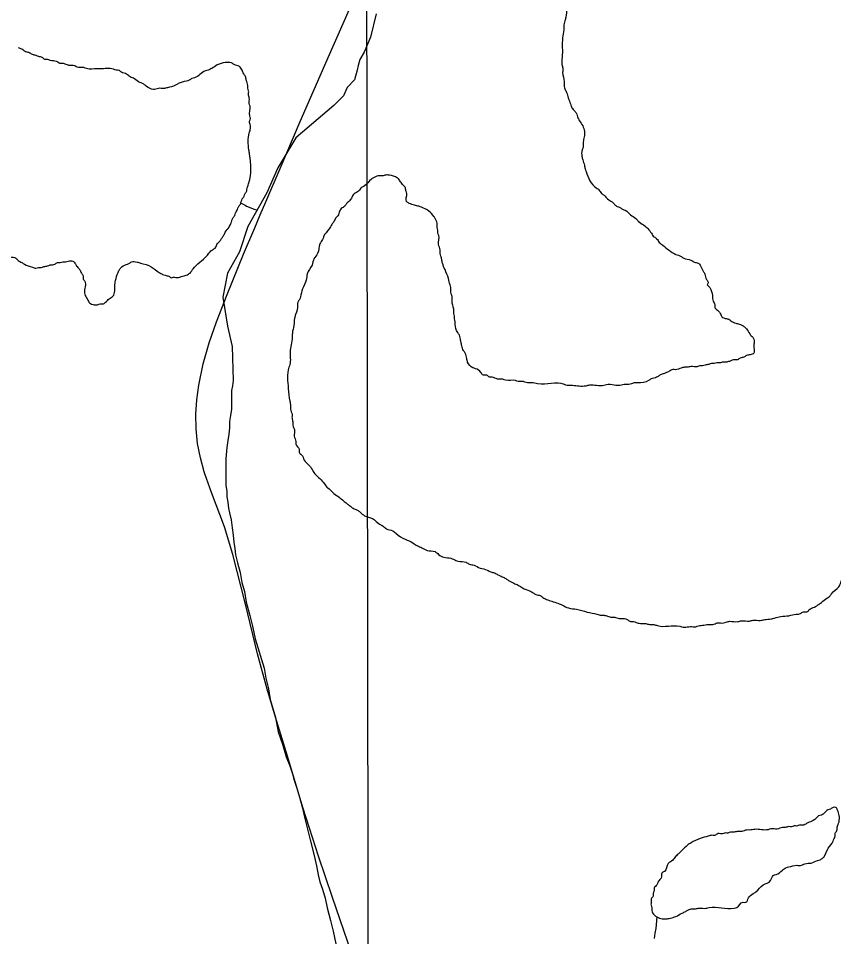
# Model space of a CAD drawing. Extents: x 2.4 to 73.1, y 4.5 to 25.6.
# Drawn here: x 33.4208 to 33.5943, y 19.874 to 20.0694 of the extents above; entities that cross this region are included whole.
import ezdxf

# ---------------------------------------------------------------- set-up
doc = ezdxf.new("R2010")
doc.units = 0
for name, color, linetype in [('GM_X_Major_River', 7, 'Continuous'), ('GM_X_Minor_Lake', 7, 'Continuous'), ('GM_X_Minor_River', 7, 'Continuous'), ('GM_X_Section', 7, 'Continuous'), ('GM_X_Township_Road', 7, 'Continuous')]:
    doc.layers.add(name, color=color, linetype=linetype)

msp = doc.modelspace()

# ---------------------------------------------------------------- linework, layer by layer
at = {"layer": 'GM_X_Major_River'}
for points in [[(33.54186, 20.0842), (33.54163, 20.08319), (33.54124, 20.08263), (33.54103, 20.08187), (33.54062, 20.08055), (33.54041, 20.07999), (33.54001, 20.07905), (33.5398, 20.07829), (33.5392, 20.07717), (33.53918, 20.07641), (33.53859, 20.07586), (33.53839, 20.07529), (33.53837, 20.07472), (33.53817, 20.07397), (33.53795, 20.07302), (33.53753, 20.07151), (33.53729, 20.06962), (33.53708, 20.06886), (33.53686, 20.06773), (33.53684, 20.06697), (33.53661, 20.06526), (33.5365, 20.06108), (33.53646, 20.05956), (33.53663, 20.0588), (33.53661, 20.05785), (33.53694, 20.05594), (33.53692, 20.05537), (33.53709, 20.05441), (33.53745, 20.05364), (33.5378, 20.05249), (33.53816, 20.05153), (33.53833, 20.05096), (33.53869, 20.05019), (33.53925, 20.0496), (33.53961, 20.04902), (33.53979, 20.04845), (33.54015, 20.04768), (33.54088, 20.04651), (33.54123, 20.04536), (33.5412, 20.04422), (33.54098, 20.04309), (33.54095, 20.04195), (33.54075, 20.04139), (33.54071, 20.04006), (33.54088, 20.03929), (33.54106, 20.03872), (33.54123, 20.03814), (33.5414, 20.03738), (33.54158, 20.0368), (33.54377, 20.03332), (33.54433, 20.03292), (33.54488, 20.03215), (33.54544, 20.03175), (33.54618, 20.03097), (33.54712, 20.03037), (33.54767, 20.02979), (33.54823, 20.02939), (33.5488, 20.02919), (33.54935, 20.02879), (33.54992, 20.02859), (33.55104, 20.02761), (33.55216, 20.02681), (33.55271, 20.02623), (33.55383, 20.02544), (33.5555, 20.02368), (33.55605, 20.02291), (33.55661, 20.02251), (33.55716, 20.02174), (33.5579, 20.02114), (33.5607, 20.01917), (33.56183, 20.01875), (33.56239, 20.01836), (33.5639, 20.01794), (33.56465, 20.01754), (33.56541, 20.01733), (33.56596, 20.01674), (33.5665, 20.01558), (33.56687, 20.015), (33.56722, 20.01385), (33.56758, 20.01327), (33.56738, 20.01271)], [(33.5136, 20.00601), (33.51343, 20.00658), (33.51345, 20.00734), (33.51328, 20.00811), (33.51311, 20.00906), (33.51313, 20.00982), (33.51296, 20.01059), (33.51279, 20.01116), (33.51281, 20.01211), (33.51264, 20.01269), (33.51229, 20.01403), (33.51158, 20.01595), (33.51104, 20.01729), (33.51087, 20.01806), (33.5107, 20.01882), (33.51053, 20.0194), (33.51055, 20.02016), (33.5102, 20.02131), (33.51025, 20.02321), (33.51007, 20.02378), (33.51008, 20.02435), (33.50991, 20.02493), (33.50992, 20.0255), (33.50957, 20.02665), (33.50921, 20.02723), (33.5081, 20.0284), (33.5066, 20.0292), (33.50603, 20.02941), (33.50509, 20.02962), (33.50396, 20.03004), (33.5034, 20.03043), (33.50344, 20.03214), (33.50327, 20.03272), (33.5031, 20.03348), (33.50254, 20.03407), (33.50199, 20.03484), (33.50144, 20.03543), (33.49974, 20.03604), (33.49898, 20.03606), (33.49822, 20.0359), (33.49765, 20.03591), (33.4965, 20.03556), (33.49592, 20.0352), (33.49436, 20.03372), (33.49378, 20.03336), (33.49319, 20.03261), (33.49223, 20.03207), (33.49183, 20.03151), (33.49143, 20.03076), (33.49065, 20.03002), (33.49026, 20.02946), (33.48948, 20.02891), (33.48908, 20.02816), (33.48888, 20.0276), (33.48829, 20.02685), (33.48789, 20.0261), (33.4875, 20.02554), (33.4869, 20.02461), (33.48572, 20.02293), (33.48551, 20.02237), (33.48492, 20.02143), (33.48448, 20.01935), (33.4837, 20.01823), (33.48328, 20.01691), (33.48228, 20.01504), (33.48206, 20.01372), (33.48125, 20.01184), (33.48083, 20.01014), (33.48062, 20.00957), (33.48023, 20.00901), (33.48021, 20.00844), (33.47978, 20.00636), (33.47957, 20.00561), (33.47933, 20.00352), (33.47911, 20.00258), (33.47909, 20.00163), (33.47885, 19.99992), (33.47862, 19.99841), (33.47855, 19.99575), (33.47835, 19.99518), (33.47823, 19.99063), (33.47854, 19.98796), (33.47871, 19.987), (33.47869, 19.98624), (33.47904, 19.98509), (33.47902, 19.98433), (33.47919, 19.98357), (33.47917, 19.98281), (33.47953, 19.98184), (33.47949, 19.98051), (33.47984, 19.97936), (33.47983, 19.9788), (33.48056, 19.97763), (33.48054, 19.97706), (33.48128, 19.97628), (33.48146, 19.97571), (33.48238, 19.97454)], [(33.58476, 19.94227), (33.58629, 19.94261), (33.58724, 19.94277), (33.58782, 19.94314), (33.58858, 19.94312), (33.58917, 19.94367), (33.58994, 19.94403), (33.5909, 19.94458), (33.59167, 19.94513), (33.59284, 19.94604), (33.59342, 19.94641), (33.59381, 19.94697), (33.59537, 19.94845), (33.59578, 19.94939), (33.59658, 19.95088), (33.59755, 19.95181), (33.59795, 19.95275), (33.59836, 19.95388), (33.59896, 19.95481), (33.59921, 19.95709), (33.5998, 19.95802), (33.60001, 19.95896), (33.60085, 19.96179), (33.60107, 19.96312), (33.60128, 19.96368), (33.6015, 19.96482), (33.60172, 19.96614), (33.60193, 19.9669), (33.60198, 19.96899), (33.6022, 19.97012), (33.60229, 19.97354), (33.60251, 19.97449), (33.60259, 19.97772), (33.6028, 19.97847), (33.60301, 19.97922), (33.60323, 19.98036), (33.60383, 19.98167), (33.60425, 19.98299), (33.60467, 19.9845), (33.60546, 19.98562), (33.60566, 19.98619), (33.60606, 19.98693), (33.60723, 19.98804), (33.60782, 19.98879), (33.6084, 19.98934), (33.60899, 19.99009), (33.60978, 19.99121), (33.61075, 19.99213), (33.61212, 19.99342), (33.61213, 19.99399), (33.61291, 19.99473), (33.61407, 19.99527), (33.61446, 19.99583), (33.61543, 19.99656), (33.61602, 19.99712), (33.61679, 19.99767), (33.61737, 19.99822), (33.61795, 19.99859), (33.61912, 19.9997), (33.61971, 20.00044), (33.62049, 20.00099), (33.62127, 20.00173), (33.62205, 20.00266), (33.62283, 20.00321), (33.62341, 20.00395), (33.62399, 20.00431), (33.62478, 20.00543), (33.62575, 20.00598), (33.62614, 20.00654), (33.62693, 20.00747), (33.62789, 20.00782), (33.62887, 20.00893), (33.63021, 20.00947), (33.63098, 20.01002), (33.63156, 20.01038), (33.63215, 20.01093), (33.63331, 20.01166), (33.63408, 20.01221), (33.63466, 20.01258), (33.63525, 20.01332), (33.6364, 20.01367), (33.63698, 20.01422), (33.63776, 20.01477), (33.63834, 20.01533), (33.63892, 20.01569), (33.63971, 20.01662), (33.64066, 20.01678), (33.64106, 20.01734), (33.64202, 20.01789), (33.64262, 20.01901), (33.64378, 20.01955), (33.64417, 20.02011), (33.64476, 20.02086), (33.64533, 20.02103), (33.64592, 20.02158), (33.64631, 20.02214), (33.6469, 20.0227)], [(33.56738, 20.01271), (33.56793, 20.01212), (33.56846, 20.0104), (33.56862, 20.00925), (33.56898, 20.00848), (33.56897, 20.00791), (33.56952, 20.00733), (33.57026, 20.00636), (33.57062, 20.00578), (33.57119, 20.00557), (33.57194, 20.00536), (33.57288, 20.00476), (33.57344, 20.00456), (33.57419, 20.00435), (33.57476, 20.00414), (33.57532, 20.00375), (33.57588, 20.00316), (33.57661, 20.002), (33.57716, 20.00141), (33.57734, 20.00084), (33.57732, 20.00008), (33.5773, 19.99932), (33.57727, 19.99818), (33.5765, 19.99782), (33.57573, 19.99765), (33.57515, 19.99729), (33.57439, 19.99712), (33.57381, 19.99675), (33.57324, 19.99677), (33.57209, 19.99642), (33.57133, 19.99625), (33.57076, 19.99627), (33.56999, 19.9961), (33.56942, 19.99611), (33.56885, 19.99594), (33.56828, 19.99595), (33.5677, 19.99578), (33.56694, 19.99561), (33.56636, 19.99544), (33.56579, 19.99545), (33.56522, 19.99528), (33.56389, 19.99531), (33.56312, 19.99515), (33.56255, 19.99516), (33.56179, 19.99499), (33.56064, 19.99464), (33.56007, 19.99466), (33.5593, 19.9943), (33.55853, 19.99394), (33.55796, 19.99377), (33.55719, 19.99341), (33.55661, 19.99304), (33.55546, 19.99269), (33.55488, 19.99233), (33.55258, 19.99182), (33.55201, 19.99184), (33.55125, 19.99167), (33.55067, 19.99149), (33.54973, 19.99152), (33.54915, 19.99135), (33.54592, 19.99143), (33.54535, 19.99126), (33.54231, 19.99134), (33.54154, 19.99117), (33.53869, 19.99125), (33.53812, 19.99127), (33.53755, 19.99128), (33.53699, 19.99149), (33.53129, 19.99164), (33.52997, 19.99187), (33.52883, 19.9919), (33.52826, 19.99211), (33.52712, 19.99214), (33.52656, 19.99234), (33.52447, 19.9924), (33.5239, 19.99261), (33.52276, 19.99264), (33.52163, 19.99305), (33.52106, 19.99307), (33.5205, 19.99346), (33.51974, 19.99348), (33.51919, 19.99407), (33.51807, 19.99486), (33.5175, 19.99506), (33.51639, 19.99624), (33.51622, 19.997), (33.51587, 19.99815), (33.51551, 19.99873), (33.51515, 19.99969), (33.51498, 20.00046), (33.51482, 20.00141), (33.51464, 20.00199), (33.51428, 20.00257), (33.51375, 20.00429), (33.51376, 20.00486), (33.51359, 20.00544), (33.5136, 20.00601)], [(33.48238, 19.97454), (33.48293, 19.97396), (33.48367, 19.9728), (33.4857, 19.97065), (33.48644, 19.96968), (33.48737, 19.96889), (33.48792, 19.96831), (33.48904, 19.96752), (33.48997, 19.96673), (33.49072, 19.96614), (33.49128, 19.96574), (33.49202, 19.96515), (33.49296, 19.96475), (33.49352, 19.96435), (33.49445, 19.96357), (33.49615, 19.96295), (33.49764, 19.96177), (33.49839, 19.96137), (33.49913, 19.96078), (33.50045, 19.96036), (33.5012, 19.95977), (33.50307, 19.95858), (33.50476, 19.95777), (33.50569, 19.95717), (33.50663, 19.95677), (33.50776, 19.95617), (33.50946, 19.95593), (33.5102, 19.95534), (33.51133, 19.95474), (33.51284, 19.95451), (33.51341, 19.9543), (33.51435, 19.9539), (33.51605, 19.95366), (33.5168, 19.95326), (33.51775, 19.95304), (33.51906, 19.95244), (33.52057, 19.95202), (33.52132, 19.95161), (33.52208, 19.9514), (33.52283, 19.951), (33.52377, 19.9506), (33.52452, 19.9502), (33.52508, 19.9498), (33.5262, 19.9492), (33.52714, 19.94879), (33.52808, 19.9482), (33.52958, 19.94759), (33.53033, 19.94718), (33.53089, 19.94679), (33.53184, 19.94657), (33.5324, 19.94618), (33.53315, 19.94578), (33.53428, 19.94537), (33.5356, 19.94495), (33.53654, 19.94454), (33.53785, 19.94394), (33.53956, 19.9437), (33.54182, 19.94307), (33.5439, 19.94263), (33.54485, 19.94241), (33.54542, 19.9424), (33.54617, 19.94219), (33.54712, 19.94197), (33.54787, 19.94195), (33.54844, 19.94175), (33.5492, 19.94173), (33.55033, 19.9415), (33.55089, 19.94111), (33.55165, 19.94109), (33.55222, 19.94088), (33.55316, 19.94067), (33.5543, 19.94063), (33.55506, 19.94042), (33.55601, 19.9404), (33.55676, 19.94019), (33.56151, 19.94006), (33.56246, 19.93984), (33.56379, 19.93999), (33.56493, 19.93996), (33.56551, 19.94014), (33.56665, 19.9403), (33.56798, 19.94045), (33.56855, 19.94043), (33.56951, 19.94079), (33.57084, 19.94075), (33.57142, 19.94093), (33.57218, 19.9411), (33.57389, 19.94105), (33.57466, 19.94122), (33.57637, 19.94117), (33.57713, 19.94134), (33.57865, 19.9413), (33.5796, 19.94146), (33.58094, 19.94162), (33.5817, 19.94179), (33.58304, 19.94213), (33.58476, 19.94227)]]:
    msp.add_spline(points, degree=3, dxfattribs=at)
at = {"layer": 'GM_X_Minor_Lake'}
msp.add_line((33.59227, 19.89102), (33.59311, 19.8928), dxfattribs=at)
for points in [[(33.46615, 20.05997), (33.46482, 20.06), (33.46309, 20.05948), (33.46193, 20.05875), (33.46116, 20.05839), (33.46059, 20.05822), (33.45827, 20.05676), (33.45769, 20.05659), (33.45711, 20.05622), (33.45654, 20.05605), (33.45482, 20.05552), (33.45424, 20.05516), (33.45251, 20.05464), (33.45175, 20.05447), (33.45061, 20.0545), (33.45003, 20.05432), (33.44777, 20.05515), (33.44721, 20.05554), (33.44665, 20.05575), (33.44553, 20.05654), (33.44459, 20.05694), (33.44384, 20.05754), (33.44271, 20.05795), (33.44215, 20.05834), (33.44158, 20.05836), (33.44102, 20.05856), (33.43817, 20.05864), (33.4376, 20.05866), (33.43532, 20.05872), (33.43476, 20.05893), (33.43362, 20.05896), (33.43249, 20.05937), (33.43154, 20.05939), (33.43097, 20.0596), (33.43022, 20.05981), (33.42965, 20.05982), (33.4289, 20.06023), (33.42757, 20.06045), (33.42701, 20.06066), (33.42644, 20.06067), (33.42588, 20.06107), (33.42512, 20.06128), (33.42456, 20.06149), (33.4238, 20.0617), (33.42305, 20.0621), (33.4223, 20.06231), (33.42174, 20.0627), (33.4208, 20.06311)], [(33.46953, 20.03348), (33.46986, 20.03439), (33.47001, 20.04047), (33.46985, 20.04143), (33.46994, 20.04503), (33.47015, 20.04579), (33.47017, 20.04655), (33.47, 20.0475), (33.47021, 20.04807), (33.47003, 20.04864), (33.47009, 20.05073), (33.46991, 20.05131), (33.46993, 20.05188), (33.46994, 20.05245), (33.46977, 20.05321), (33.46979, 20.05397), (33.46962, 20.05455), (33.46963, 20.05512), (33.46928, 20.05627), (33.46911, 20.05703), (33.46875, 20.05761), (33.46839, 20.05838), (33.46783, 20.05916), (33.4667, 20.05957), (33.46615, 20.05997)], [(33.4533, 20.01416), (33.45375, 20.0143), (33.45489, 20.01427), (33.45547, 20.01444), (33.45604, 20.01462), (33.457, 20.01497), (33.45759, 20.01552), (33.45798, 20.01608), (33.4609, 20.01886), (33.46149, 20.0196), (33.46208, 20.02016), (33.46266, 20.02052), (33.46306, 20.02127), (33.46365, 20.02201), (33.46404, 20.02257), (33.46443, 20.02313), (33.46483, 20.02388), (33.46562, 20.025), (33.46602, 20.02575), (33.46643, 20.02688), (33.46683, 20.02744), (33.46703, 20.028), (33.46743, 20.02875), (33.46764, 20.02932), (33.46803, 20.02988), (33.46844, 20.03101), (33.46883, 20.03157), (33.46904, 20.03213), (33.46943, 20.03269), (33.46945, 20.03326), (33.46953, 20.03348)], [(33.40557, 20.03292), (33.4067, 20.03232), (33.40782, 20.03152), (33.40876, 20.03112), (33.4095, 20.03053), (33.41043, 20.02974), (33.411, 20.02954), (33.41211, 20.02837), (33.41265, 20.0274), (33.41283, 20.02682), (33.41357, 20.02623), (33.41524, 20.02448), (33.41598, 20.02389), (33.41632, 20.02236), (33.41707, 20.02177), (33.41744, 20.02119), (33.41742, 20.02062), (33.41779, 20.02004), (33.41852, 20.01907), (33.41908, 20.01867), (33.42022, 20.01845), (33.42077, 20.01786), (33.42152, 20.01746), (33.42208, 20.01707), (33.42378, 20.01645), (33.42453, 20.01624), (33.42511, 20.01641), (33.42568, 20.0164), (33.42625, 20.01657), (33.42701, 20.01674), (33.42759, 20.01692), (33.42854, 20.01708), (33.42912, 20.01744), (33.42969, 20.01743), (33.43027, 20.0176), (33.43084, 20.01759), (33.43141, 20.01776), (33.43236, 20.01774), (33.43292, 20.01715), (33.43328, 20.01657), (33.43384, 20.01598), (33.4342, 20.01521), (33.43456, 20.01463), (33.43455, 20.01406), (33.43491, 20.01348), (33.43485, 20.01101), (33.43503, 20.01044), (33.43557, 20.00947), (33.43612, 20.0087), (33.43669, 20.00849), (33.43764, 20.00847), (33.43821, 20.00864), (33.43878, 20.00863), (33.43936, 20.00899), (33.44014, 20.00973), (33.44091, 20.01028), (33.44132, 20.01141), (33.44137, 20.01312), (33.44158, 20.01406), (33.4422, 20.01576), (33.44259, 20.01632), (33.44375, 20.01704), (33.44432, 20.01722), (33.4449, 20.01758), (33.44604, 20.01755), (33.4468, 20.01734), (33.44906, 20.01652), (33.45074, 20.01533), (33.45149, 20.01493), (33.45205, 20.01473), (33.45281, 20.01452), (33.4533, 20.01416)], [(33.59311, 19.8928), (33.59416, 19.8943), (33.59437, 19.89486), (33.59457, 19.89543), (33.59459, 19.896), (33.59498, 19.89656), (33.595, 19.89713), (33.59521, 19.89788), (33.59541, 19.89845), (33.59545, 19.89978), (33.5951, 19.90093), (33.59473, 19.90151), (33.59416, 19.90152), (33.59358, 19.90116), (33.59301, 19.90098), (33.59242, 19.90043), (33.59165, 19.89988), (33.59107, 19.89971), (33.59049, 19.89915), (33.58933, 19.89842)], [(33.58933, 19.89842), (33.58875, 19.89825), (33.58817, 19.89788), (33.5876, 19.89771), (33.58703, 19.89772), (33.58645, 19.89755), (33.58643, 19.89755)], [(33.58643, 19.89755), (33.58588, 19.89757), (33.58531, 19.89739), (33.58474, 19.89741), (33.58398, 19.89724), (33.58341, 19.89725), (33.58283, 19.89708), (33.58226, 19.8969), (33.58093, 19.89694), (33.58035, 19.89677), (33.5775, 19.89684), (33.57636, 19.89669), (33.57579, 19.8967), (33.57521, 19.89653), (33.57426, 19.89636), (33.57369, 19.89638), (33.57292, 19.89621), (33.57235, 19.89623), (33.57178, 19.89605), (33.57121, 19.89607), (33.57064, 19.89589), (33.56969, 19.89592), (33.56892, 19.89556), (33.56835, 19.89557), (33.56758, 19.89541), (33.56586, 19.89488), (33.56393, 19.89398), (33.56316, 19.89344), (33.56199, 19.89233), (33.56141, 19.89177), (33.56062, 19.89103), (33.56004, 19.89029), (33.55907, 19.88956), (33.55826, 19.88787), (33.55768, 19.8875), (33.55766, 19.88674), (33.55687, 19.88562), (33.55667, 19.88506), (33.55608, 19.88431), (33.55607, 19.88374), (33.55586, 19.88318), (33.55585, 19.88261), (33.55545, 19.88205), (33.55544, 19.88148), (33.55542, 19.88072), (33.55559, 19.88015), (33.55558, 19.87957), (33.55612, 19.87861), (33.55668, 19.87821), (33.55781, 19.8778), (33.55857, 19.87778), (33.55953, 19.87795), (33.56068, 19.8783), (33.56203, 19.87902), (33.5628, 19.87938), (33.56337, 19.87974), (33.56414, 19.87991), (33.56471, 19.8799), (33.56547, 19.88006), (33.5668, 19.88003), (33.56776, 19.88019), (33.57308, 19.88005), (33.57365, 19.88022), (33.57501, 19.88132), (33.57558, 19.88131), (33.57617, 19.88224), (33.57715, 19.88317), (33.57773, 19.88353), (33.57929, 19.88501), (33.58083, 19.88592), (33.58143, 19.88704), (33.58201, 19.88722), (33.58336, 19.88813), (33.58413, 19.88868), (33.58471, 19.88885), (33.58643, 19.88919), (33.58719, 19.88916), (33.58815, 19.88952), (33.58948, 19.88967), (33.59083, 19.89021), (33.5914, 19.89038), (33.59198, 19.89075), (33.59227, 19.89102)]]:
    msp.add_spline(points, degree=3, dxfattribs=at)
at = {"layer": 'GM_X_Minor_River'}
for points in [[(33.4969, 20.07037), (33.49575, 20.06543), (33.49441, 20.0622), (33.49346, 20.06068), (33.49308, 20.05935), (33.49288, 20.0584), (33.49231, 20.05631), (33.49075, 20.05471), (33.48999, 20.05293), (33.48795, 20.05088), (33.4798, 20.04399), (33.47598, 20.03761), (33.47369, 20.03225), (33.46961, 20.02511), (33.46783, 20.01975), (33.46528, 20.01515), (33.46427, 20.01005), (33.46529, 20.00393), (33.46632, 19.99959), (33.46653, 19.99233), (33.46633, 19.99119), (33.46614, 19.99024), (33.46614, 19.98853), (33.46614, 19.98739), (33.46613, 19.98625), (33.46594, 19.98492), (33.46575, 19.98359), (33.46575, 19.98226), (33.46555, 19.98093), (33.46536, 19.9796), (33.46517, 19.97808), (33.46498, 19.97656), (33.46497, 19.97561), (33.46497, 19.97409), (33.46497, 19.97219), (33.46497, 19.97124), (33.46496, 19.97009), (33.46515, 19.96876), (33.46515, 19.96762), (33.46534, 19.96648), (33.46553, 19.96515), (33.46571, 19.9642), (33.46609, 19.96268), (33.46628, 19.96097), (33.46647, 19.95945), (33.46665, 19.95792), (33.46684, 19.95659), (33.46703, 19.95526), (33.46741, 19.95355), (33.46797, 19.95146), (33.46835, 19.94937), (33.46892, 19.94746), (33.46929, 19.94518), (33.47005, 19.94233), (33.47061, 19.94004), (33.47118, 19.93738), (33.47307, 19.9311), (33.47344, 19.92901), (33.47401, 19.92673), (33.47439, 19.92445), (33.47495, 19.92254), (33.47552, 19.92064), (33.47608, 19.9176), (33.47703, 19.91493), (33.47779, 19.91227), (33.47854, 19.91037), (33.47911, 19.90866), (33.47949, 19.90732), (33.48006, 19.90561), (33.48062, 19.90371), (33.48119, 19.90162), (33.48176, 19.89914), (33.48232, 19.89686), (33.48289, 19.89458), (33.48364, 19.89154), (33.48421, 19.88906), (33.48458, 19.88716), (33.48496, 19.88564), (33.48553, 19.88412), (33.4861, 19.88221), (33.48647, 19.88012), (33.48723, 19.87746), (33.4878, 19.87518)], [(33.55668, 19.87821), (33.55643, 19.87573), (33.55624, 19.87478), (33.55605, 19.87364)], [(33.4878, 19.87518), (33.48836, 19.87251)]]:
    msp.add_lwpolyline(points, dxfattribs=at)
msp.add_spline([(33.4681, 20.03009), (33.46822, 20.03006), (33.46935, 20.02946), (33.47156, 20.02867)], degree=3, dxfattribs=at)
at = {"layer": 'GM_X_Section'}
msp.add_lwpolyline([(32.99736, 20.09215), (33.49484, 20.08677), (33.49557, 19.58326), (32.98811, 19.59151)], close=True, dxfattribs=at)
at = {"layer": 'GM_X_Township_Road'}
for points in [[(33.4605, 19.97246), (33.46034, 19.9729), (33.45953, 19.97591), (33.45894, 19.97896), (33.45863, 19.98205), (33.45858, 19.98516), (33.45877, 19.98826), (33.45918, 19.99134), (33.46013, 19.99591), (33.46143, 20.00039), (33.46297, 20.0048), (33.4652, 20.01061), (33.46872, 20.01919), (33.4711, 20.02484), (33.47223, 20.02758), (33.47342, 20.03036), (33.47648, 20.03746), (33.48074, 20.04748), (33.48703, 20.06171), (33.492, 20.07311)], [(33.49171, 19.87056), (33.48761, 19.88231), (33.48464, 19.89116), (33.48275, 19.89708), (33.48135, 19.90152), (33.47953, 19.90746), (33.47775, 19.91333), (33.47549, 19.92071), (33.47375, 19.92667), (33.47168, 19.93417), (33.46909, 19.94474), (33.46646, 19.9553), (33.46463, 19.96124), (33.46188, 19.9685), (33.4605, 19.97246)]]:
    msp.add_lwpolyline(points, dxfattribs=at)

doc.saveas('drawing.dxf')
